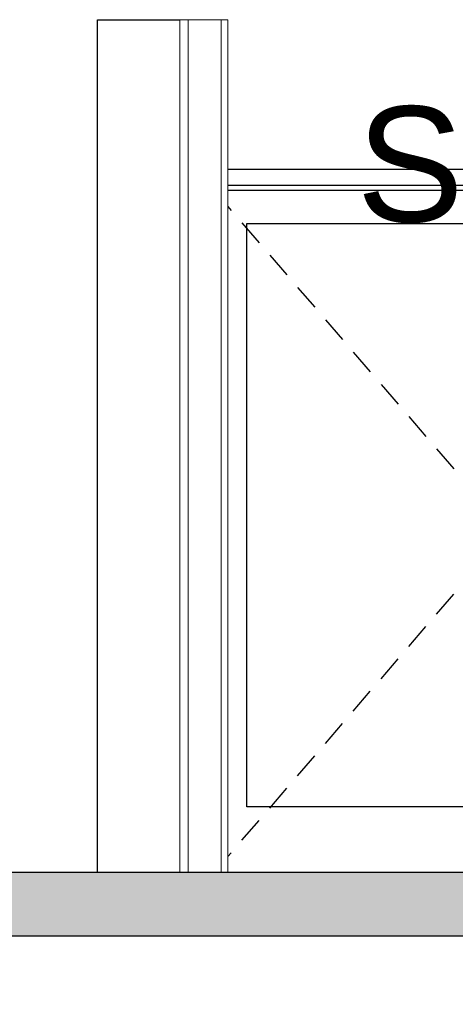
# Model space of a CAD drawing. Header units: millimetres. Extents: x -115474967 to 444143, y -74377 to 241828222.
# Tile 418 of 590: x 71288 to 72613, y -19443 to -16452. Entities that reach past the tile are written whole.
import ezdxf

# ---------------------------------------------------------------- set-up
doc = ezdxf.new("R2010")
doc.units = ezdxf.units.MM
doc.header["$MEASUREMENT"] = 0
doc.layers.add('00-3 Elev 03', color=9, linetype='Continuous')
doc.layers.add('CONCRETE', color=3, linetype='Continuous')
for name, color, linetype, lineweight in [('0_Pen_No__3', 7, 'Continuous', 15), ('0_Pen_No__6', 7, 'Continuous', 5), ('1HATCH', 8, 'Continuous', 0), ('2 Walls', 4, 'Continuous', 50)]:
    doc.layers.add(name, color=color, linetype=linetype, lineweight=lineweight)
doc.styles.add('GENERATED_STYLE_2', font='arial.ttf')

msp = doc.modelspace()

# ---------------------------------------------------------------- hatches: boundary and pattern name
at = {"layer": '1HATCH'}
h = msp.add_hatch(dxfattribs=at)
h.set_pattern_fill('AR-CONC', color=256, scale=5)
h.set_pattern_definition([(50, (35203.988, -481.208), (35.86301, -3.137607), [3.75, -41.25]), (355, (35203.988, -481.21), (-6.937567, 37.609607), [3, -33]), (100.451444, (35206.976, -481.47), (28.925442, 34.472), [3.18701, -35.057106]), (46.1842, (35203.99, -471.21), (53.362067, -8.275964), [5.625, -61.875]), (96.63564, (35208.435, -471.9), (46.7331, 48.70593), [4.78052, -52.58569]), (351.18416, (35203.99, -471.21), (46.7331, 48.70593), [4.5, -49.5]), (21, (35208.988, -473.708), (29.845353, -20.130945), [3.75, -41.25]), (326, (35208.988, -473.71), (12.165767, 36.257502), [3, -33]), (71.451445, (35211.475, -475.386), (42.01112, 16.126558), [3.18701, -35.057106]), (37.5, (35203.988, -481.208), (0.6079928, 16.6446927), [0, -32.6, 0, -33.5, 0, -33.125]), (7.5, (35203.988, -481.208), (13.153477, 19.7205856), [0, -19.1, 0, -31.85, 0, -12.625]), (327.5, (35192.838, -481.208), (26.6911218, -1.1277436), [0, -12.5, 0, -39, 0, -51.75]), (317.5, (35187.838, -481.208), (29.159308, 5.005249), [0, -16.25, 0, -25.9, 0, -36.75])])
h.paths.add_polyline_path([(78261.8274, -19234.20035), (78261.8274, -19042.52118), (47985.73103, -19042.52118), (47985.73103, -19242.52118), (47985.73103, -19442.52118), (48333.55139, -19442.52118), (48533.55139, -19234.20035), (65194.09128, -19234.20035), (65394.09128, -19434.20035), (65614.09128, -19434.20035), (65814.09128, -19234.20035), (77719.29595, -19234.20035), (77919.29595, -19434.20035), (78261.8274, -19434.20035)])

# ---------------------------------------------------------------- linework, layer by layer
at = {"layer": '00-3 Elev 03'}
for p, q in [((71524.5126, -19042.52118), (71524.5126, -16451.75353)), ((71524.5126, -16451.75353), (71775.60097, -16451.75353)), ((71921.3531, -16905.52103), (73378.94556, -16905.52103)), ((73329.34102, -16955.52124), (71921.3531, -16955.52124)), ((72772.37872, -16970.52089), (71921.3531, -16970.52089)), ((71921.3531, -17019.06835), (71931.56266, -17030.91455)), ((71964.09433, -17068.66044), (72016.14463, -17129.05409)), ((71978.70899, -18842.52146), (71978.70899, -17070.5213)), ((71978.70899, -17070.5213), (72673.17023, -17070.5213)), ((72048.6763, -17166.79998), (72100.7266, -17227.19364)), ((72133.25767, -17264.93953), (72185.30798, -17325.33319)), ((72217.83964, -17363.07908), (72269.88995, -17423.47274)), ((72302.42102, -17461.21863), (72354.47132, -17521.61229)), ((72387.00299, -17559.35818), (72439.05329, -17619.75184)), ((72471.58496, -17657.49773), (72523.63467, -17717.89139)), ((72556.16633, -17755.63727), (72608.21664, -17816.03093)), ((72556.16633, -18257.40531), (72608.21664, -18197.01165)), ((72471.58496, -18355.54486), (72523.63467, -18295.1512)), ((72387.00299, -18453.68441), (72439.05329, -18393.29075)), ((72302.42102, -18551.82395), (72354.47132, -18491.4303)), ((72217.83964, -18649.96291), (72269.88995, -18589.56984)), ((72133.25767, -18748.10246), (72185.30798, -18687.70939)), ((72048.6763, -18846.24201), (72100.7266, -18785.84894)), ((72673.17023, -18842.52146), (71978.70899, -18842.52146)), ((71964.09433, -18944.38156), (72016.14463, -18883.9879))]:
    msp.add_line(p, q, dxfattribs=at)
at = {"layer": '0_Pen_No__3', "color": 30, "linetype": 'Continuous', "lineweight": 15}
msp.add_line((71921.3531, -18993.97364), (71931.56266, -18982.12744), dxfattribs=at)
at = {"layer": '2 Walls', "lineweight": 5}
for p, q in [((71775.60097, -16451.75353), (71800.73069, -16451.75353)), ((71775.60097, -19042.5211), (71775.60097, -16451.75353)), ((71800.73069, -19042.5211), (71800.73069, -16451.75353)), ((71800.73069, -16451.75353), (71901.24957, -16451.75353)), ((71800.73069, -19042.5211), (71800.73069, -16451.75353)), ((71901.24957, -16451.75353), (71921.3531, -16451.75353)), ((71901.24957, -19042.5211), (71901.24957, -16451.75353)), ((71901.24957, -19042.5211), (71901.24957, -16451.75353)), ((71921.3531, -19042.5211), (71921.3531, -16451.75353))]:
    msp.add_line(p, q, dxfattribs=at)
at = {"layer": 'CONCRETE', "linetype": 'Continuous'}
msp.add_lwpolyline([(78261.8274, -19234.20035), (78261.8274, -19042.52118), (47985.73103, -19042.52118), (47985.73103, -19242.52118), (47985.73103, -19442.52118), (48333.55139, -19442.52118), (48533.55139, -19234.20035), (65194.09128, -19234.20035), (65394.09128, -19434.20035), (65614.09128, -19434.20035), (65814.09128, -19234.20035), (77719.29595, -19234.20035), (77919.29595, -19434.20035), (78261.8274, -19434.20035)], close=True, dxfattribs=at)

# ---------------------------------------------------------------- texts
at = {"layer": '0_Pen_No__6', "color": 7, "linetype": 'Continuous', "lineweight": 5, "insert": (72312.39639, -17070.3268), "char_height": 350, "attachment_point": 7, "style": 'GENERATED_STYLE_2'}
msp.add_mtext("\\A1;{\\pql;\\fArial|b0|i0|c0|p34;SLIP MASTER'S OFFICE}", dxfattribs=at)

doc.saveas('drawing.dxf')
